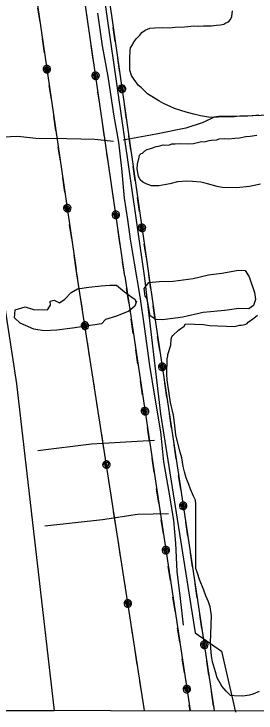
# Model space of a CAD drawing. Extents: x 3250478 to 3288318, y 788638 to 816472.
# Drawn here: x 3267506 to 3268081, y 794014 to 795675 of the extents above; entities that cross this region are included whole.
import ezdxf

# ---------------------------------------------------------------- set-up
doc = ezdxf.new("R2010")
doc.units = 0
for name, color, linetype in [('V-DTCH-CNTR', 7, 'Continuous'), ('V-GRID-FRAM', 7, 'Continuous'), ('V-SITE-OTLN', 7, 'Continuous'), ('V-SITE-VEGE', 7, 'Continuous'), ('V-TOPO-SHOR', 7, 'Continuous'), ('V-UTIL-LINE', 7, 'Continuous')]:
    doc.layers.add(name, color=color, linetype=linetype)

msp = doc.modelspace()

# ---------------------------------------------------------------- linework, layer by layer
at = {"layer": 'V-DTCH-CNTR'}
msp.add_lwpolyline([(3267704.3, 795676.5), (3267715.4, 795599.2), (3267728.6, 795526.4), (3267743.2, 795432.2), (3267754.1, 795369.9), (3267760.9, 795307.8), (3267767.8, 795237), (3267775.6, 795186.6), (3267782.2, 795140.1), (3267791, 795082.6), (3267804.5, 795003.2), (3267815.4, 794932.2), (3267827.9, 794839.1), (3267839.7, 794766.5), (3267853.7, 794681.7), (3267860.9, 794610.2), (3267874.8, 794529.4), (3267884.3, 794470.9), (3267889.1, 794417.4), (3267892.5, 794350), (3267900.3, 794285.7), (3267907.7, 794222.7)], dxfattribs=at)
at = {"layer": 'V-GRID-FRAM'}
msp.add_lwpolyline([(3254649.6, 812209.1), (3286070.1, 812200), (3286072.7, 794013.5), (3254636.4, 794022.7), (3254649.6, 812209.1)], dxfattribs=at)
at = {"layer": 'V-SITE-OTLN'}
for p, q in [((3267295.1, 796213.4), (3267511.7, 794795.9)), ((3267511.7, 794795.9), (3267601.2, 794018.9)), ((3267601.2, 794018.9), (3266477.6, 794019.2))]:
    msp.add_line(p, q, dxfattribs=at)
at = {"layer": 'V-SITE-VEGE'}
for p, q in [((3268075.1, 794951.7), (3268084.1, 794959)), ((3267909.8, 794932.8), (3267913.3, 794938.2)), ((3267913.3, 794938.2), (3267956, 794936.8)), ((3267956, 794936.8), (3267970.2, 794934.2)), ((3268046, 794935), (3268050.4, 794936)), ((3268050.4, 794936), (3268056, 794938)), ((3268056, 794938), (3268059.3, 794939)), ((3268059.3, 794939), (3268061.6, 794942.2)), ((3268061.6, 794942.2), (3268075.1, 794951.7)), ((3267882.7, 794910.6), (3267896.3, 794923.4)), ((3267896.3, 794923.4), (3267909.8, 794932.8)), ((3267970.2, 794934.2), (3268030.5, 794932.2)), ((3268030.5, 794932.2), (3268041.6, 794935.2)), ((3268041.6, 794935.2), (3268046, 794935)), ((3267879.2, 794901.9), (3267880.4, 794907.4)), ((3267880.4, 794907.4), (3267882.7, 794910.6)), ((3267871.4, 794866), (3267878.7, 794887.7)), ((3267878.7, 794887.7), (3267879.2, 794901.9)), ((3267868.8, 794817.8), (3267870, 794855)), ((3267870, 794855), (3267871.3, 794862.7)), ((3267871.3, 794862.7), (3267871.4, 794866)), ((3267869.5, 794805.7), (3267868.8, 794817.8)), ((3267871.3, 794794.6), (3267869.5, 794805.7)), ((3267877.7, 794751.6), (3267871.3, 794794.6)), ((3267884.4, 794721.8), (3267877.7, 794751.6)), ((3267887.1, 794703), (3267884.4, 794721.8)), ((3267890.5, 794674.4), (3267887.1, 794703)), ((3267894.4, 794657.8), (3267890.5, 794674.4)), ((3267900.2, 794633.4), (3267894.4, 794657.8)), ((3267904.2, 794620.1), (3267900.2, 794633.4)), ((3267907.9, 794599.2), (3267904.2, 794620.1)), ((3267910.8, 794587), (3267907.9, 794599.2)), ((3267914.7, 794572.6), (3267910.8, 794587)), ((3267920.8, 794557), (3267914.7, 794572.6)), ((3267924.8, 794545.9), (3267920.8, 794557)), ((3267932, 794529.2), (3267924.8, 794545.9)), ((3267937.2, 794519.2), (3267932, 794529.2)), ((3267938, 794510.4), (3267937.2, 794519.2)), ((3267937.4, 794356.7), (3267938, 794510.4)), ((3267941.5, 794345.6), (3267937.4, 794356.7)), ((3267946.5, 794331.2), (3267941.5, 794345.6)), ((3267956.7, 794305.6), (3267946.5, 794331.2)), ((3267961.7, 794292.3), (3267956.7, 794305.6)), ((3267967.8, 794277.8), (3267961.7, 794292.3)), ((3267971.8, 794265.6), (3267967.8, 794277.8)), ((3267974.5, 794244.7), (3267971.8, 794265.6)), ((3267972.4, 794180), (3267974.5, 794244.7)), ((3267973.1, 794167.9), (3267972.4, 794180)), ((3267974.7, 794149.2), (3267973.1, 794167.9)), ((3267977.5, 794134.8), (3267974.7, 794149.2)), ((3267984.5, 794111.5), (3267977.5, 794134.8)), ((3267988.4, 794097.2), (3267984.5, 794111.5)), ((3267999.8, 794077), (3267988.4, 794097.2)), ((3268009.4, 794065.7), (3267999.8, 794077)), ((3268020, 794055.5), (3268009.4, 794065.7)), ((3268028.7, 794054.1), (3268020, 794055.5)), ((3268065, 794056.3), (3268049.6, 794053.5)), ((3268072.8, 794058.2), (3268065, 794056.3)), ((3268088.3, 794064.3), (3268072.8, 794058.2)), ((3268049.6, 794053.5), (3268028.7, 794054.1))]:
    msp.add_line(p, q, dxfattribs=at)
for points in [[(3268087.2, 795434.2), (3268072.9, 795432.5), (3268060.8, 795431.8), (3268042.2, 795432.4), (3268028.9, 795430.6), (3268008.1, 795430.2), (3268001.5, 795430.4), (3267980.6, 795428.9), (3267967.4, 795429.3), (3267948.9, 795433.2), (3267935.8, 795435.8), (3267915.1, 795441.9), (3267902.1, 795445.7), (3267886.9, 795450.5), (3267878.2, 795454.1), (3267860.9, 795462.3), (3267850.1, 795468.2), (3267823.2, 795485.5), (3267808.3, 795500.2), (3267801.9, 795504.8), (3267791.4, 795519.5), (3267785.1, 795528.4), (3267781.1, 795541.7), (3267781.4, 795550.5), (3267780.9, 795568.1), (3267781.5, 795588.9), (3267782.8, 795594.4), (3267787.4, 795601.9), (3267789.8, 795607.3), (3267796.7, 795617), (3267804.6, 795624.4), (3267809.2, 795630.8), (3267817.1, 795636.1), (3267828.2, 795641.2), (3267839.2, 795642), (3267859, 795642.4), (3267874.3, 795641.9), (3267888.7, 795643.7), (3267910.6, 795644.1), (3267933.8, 795646.6), (3267944.7, 795646.3), (3267955.7, 795647), (3267974.4, 795646.4), (3267986.5, 795648.2), (3267996.4, 795649), (3268004.2, 795650.9), (3268008.7, 795654.1), (3268015.3, 795656.1), (3268019.9, 795661.4), (3268023.4, 795669), (3268024.9, 795682.1)], [(3268090.8, 795270.6), (3268065.3, 795264.8), (3268034.5, 795261.4), (3268000.5, 795262.5), (3267988.5, 795265.1), (3267965.7, 795271.3), (3267949.3, 795275.1), (3267929.6, 795276.8), (3267915.4, 795277.3), (3267894.4, 795275.8), (3267875.6, 795270.9), (3267850.2, 795266.2), (3267832.7, 795266.8), (3267819.7, 795271.6), (3267812.1, 795275.1), (3267805.7, 795280.8), (3267801.6, 795289.7), (3267798.8, 795306.3), (3267799.2, 795318.3), (3267803, 795334.7), (3267804.3, 795339), (3267807.7, 795343.3), (3267811, 795344.3), (3267816.7, 795349.6), (3267822.3, 795352.7), (3267827.8, 795354.7), (3267834.5, 795356.7), (3267843.4, 795359.7), (3267848.9, 795360.6), (3267859.9, 795363.6), (3267864.3, 795363.4), (3267875.3, 795364.2), (3267880.9, 795366.2), (3267888.6, 795366), (3267898.5, 795366.7), (3267920.4, 795366), (3267932.5, 795366.7), (3267951.3, 795371.6), (3267957.9, 795371.4), (3267969, 795374.4), (3267974.5, 795375.3), (3267987.7, 795376), (3267993.2, 795378), (3268006.4, 795378.6), (3268015.2, 795378.4), (3268030.6, 795380.1), (3268041.6, 795380.8), (3268056, 795383.6), (3268067, 795384.4), (3268082.4, 795387.2)]]:
    msp.add_lwpolyline(points, dxfattribs=at)
at = {"layer": 'V-TOPO-SHOR'}
for points in [[(3267353.6, 797279), (3267421, 797042.8), (3267527.1, 797071.7), (3267584.8, 796681.3), (3267628.1, 796353.5), (3267815.7, 795047.3), (3267854.1, 794724.4), (3267935.9, 794203.8), (3267998.5, 794160.4), (3268032.2, 794015.8)], [(3268489.4, 795491.7), (3268405.8, 795483.7), (3268338.5, 795475.9), (3268285.6, 795467.5), (3268254.3, 795460.5), (3268232, 795453.9), (3268203.7, 795443.2), (3268175, 795436.9), (3268135.7, 795434.9), (3268071.1, 795433), (3268021.7, 795431.2), (3267992, 795431.3), (3267980.9, 795429.5), (3267955.2, 795417.3), (3267913.6, 795403.6), (3267843.7, 795389.1), (3267765.3, 795375.3)], [(3267742.5, 795372.2), (3267697.8, 795376.7), (3267631.5, 795378.5), (3267557.6, 795378.8), (3267515.4, 795384), (3267480.6, 795382.1), (3267420.7, 795371), (3267363.2, 795363.5)], [(3267858.6, 794948.2), (3267842.5, 794948.4), (3267828.9, 794957.9), (3267823.9, 794988.6), (3267821.3, 794999.3), (3267817.6, 795004.1), (3267815.2, 795022.6), (3267825.8, 795036.7), (3267850.4, 795039.4), (3267884, 795040), (3267931.5, 795046.3), (3267968.1, 795054.7), (3267999.3, 795059.2), (3268038.6, 795065.9), (3268055, 795065.1), (3268064, 795050.5), (3268076.9, 795013.2), (3268079.3, 794996.4), (3268074.2, 794982.1), (3268063.7, 794974), (3268039.6, 794975.1), (3268006.6, 794970.3), (3267955.2, 794965.5), (3267906.8, 794954.3), (3267876.8, 794950.1), (3267858.6, 794948.2)], [(3267645.1, 794928.2), (3267607.4, 794923.3), (3267577.5, 794922.1), (3267553, 794925.5), (3267520.5, 794939.9), (3267507.2, 794952.5), (3267508.5, 794971.7), (3267532.6, 794978.7), (3267552.7, 794972.7), (3267585.7, 794971.7), (3267593.1, 794982.8), (3267592.2, 794992.3), (3267601.1, 794994.7), (3267614.1, 794988.5), (3267626.8, 794997.2), (3267642.1, 795012.8), (3267656.9, 795021.6), (3267683.7, 795025.9), (3267713.2, 795028.7), (3267733.8, 795030.3), (3267749.3, 795030.3), (3267768.6, 795014.5), (3267785.6, 795001.7), (3267793.7, 794996.1), (3267795.6, 794990.7), (3267797, 794992.6), (3267793.1, 794980.4), (3267778.3, 794968.3), (3267749.1, 794956.6), (3267723.5, 794948.6), (3267713.5, 794938.6), (3267645.1, 794928.2)], [(3267839.5, 794661.5), (3267690.2, 794652.7), (3267562.3, 794636.3)], [(3267872.9, 794487.3), (3267799, 794485), (3267716.4, 794473), (3267579.6, 794457.8)]]:
    msp.add_lwpolyline(points, dxfattribs=at)
at = {"layer": 'V-UTIL-LINE'}
for points in [[(3266399.2, 807115.6), (3265550.8, 806827.7), (3265765, 805678.4), (3265990.5, 804483.8), (3266220.6, 803279), (3266414.2, 802204.5), (3266640.9, 801004.2), (3266867.9, 799802.2), (3267085.9, 798580), (3267315.2, 797392.2), (3267477.7, 796271.2), (3267653.9, 795067.7)], [(3267768.9, 795052), (3267595.7, 796245.4), (3267428.9, 797433.4), (3267186.1, 798668.3), (3266836.5, 800535.4), (3266601.4, 801827.2), (3266502.4, 802344.1), (3267033.5, 802517.9), (3268674.4, 803054.4), (3270333.6, 803588.9), (3271983.5, 804154), (3273734.5, 804723.4), (3276865.7, 805744)], [(3267256.2, 798601.6), (3267480.5, 797446.7), (3267606.3, 796587.9), (3267843.6, 794931.1), (3267981.4, 794019.2)], [(3267567.8, 795655.4), (3267562.9, 795689.1)], [(3267683.6, 795639.8), (3267678.7, 795673.5)], [(3267746.5, 795609.2), (3267741.7, 795642.9)], [(3267578.5, 795582.2), (3267573.6, 795615.9)], [(3267694.2, 795566.6), (3267689.3, 795600.2)], [(3267757, 795536), (3267752.2, 795569.6)], [(3267584.2, 795543.6), (3267582.1, 795541.7), (3267584.4, 795541.2), (3267586.3, 795543.1), (3267585.6, 795546), (3267582.2, 795545.6), (3267579.3, 795541.9), (3267581.6, 795538.3), (3267586.5, 795537.7), (3267589.4, 795541.3), (3267589.7, 795545.7), (3267586.1, 795549), (3267580.6, 795548.5), (3267575.3, 795542.3), (3267576.5, 795539), (3267578.8, 795536.4), (3267582, 795534.9), (3267585.5, 795534.7), (3267588.8, 795535.9), (3267591.4, 795538.3), (3267592.9, 795541.4), (3267593.1, 795544.9), (3267591.9, 795548.3), (3267589.6, 795550.9), (3267586.4, 795552.4), (3267582.9, 795552.5), (3267579.6, 795551.4), (3267577, 795549), (3267575.5, 795545.8), (3267575.3, 795542.3)], [(3267699.8, 795528), (3267697.7, 795526), (3267700, 795525.5), (3267702, 795527.5), (3267701.2, 795530.3), (3267697.8, 795530), (3267694.9, 795526.3), (3267697.3, 795522.7), (3267702.1, 795522.1), (3267705, 795525.6), (3267705.3, 795530.1), (3267701.8, 795533.3), (3267696.3, 795532.8), (3267690.9, 795526.7), (3267692.1, 795523.4), (3267694.4, 795520.8), (3267697.6, 795519.3), (3267701.1, 795519.1), (3267704.4, 795520.3), (3267707, 795522.6), (3267708.5, 795525.8), (3267708.7, 795529.3), (3267707.6, 795532.6), (3267705.2, 795535.2), (3267702, 795536.7), (3267698.5, 795536.9), (3267695.2, 795535.7), (3267692.6, 795533.4), (3267691.1, 795530.2), (3267690.9, 795526.7)], [(3267594.8, 795471.4), (3267589.8, 795505.1)], [(3267762.5, 795497.4), (3267760.4, 795495.4), (3267762.7, 795494.9), (3267764.6, 795496.8), (3267763.9, 795499.7), (3267760.5, 795499.3), (3267757.6, 795495.7), (3267759.9, 795492.1), (3267764.7, 795491.5), (3267767.7, 795495), (3267768, 795499.4), (3267764.4, 795502.7), (3267759, 795502.2), (3267753.6, 795496.1), (3267754.8, 795492.8), (3267757.1, 795490.2), (3267760.3, 795488.6), (3267763.8, 795488.4), (3267767.1, 795489.6), (3267769.7, 795492), (3267771.2, 795495.1), (3267771.4, 795498.6), (3267770.2, 795501.9), (3267767.9, 795504.6), (3267764.7, 795506.1), (3267761.2, 795506.3), (3267757.9, 795505.1), (3267755.3, 795502.8), (3267753.8, 795499.6), (3267753.6, 795496.1)], [(3267710.3, 795455.7), (3267705.4, 795489.4)], [(3267772.9, 795425.1), (3267768, 795458.7)], [(3267605.5, 795398.2), (3267600.6, 795431.8)], [(3267720.9, 795382.5), (3267716.1, 795416.2)], [(3267783.3, 795351.8), (3267778.5, 795385.5)], [(3267616.2, 795325), (3267611.3, 795358.6)], [(3267731.6, 795309.3), (3267726.7, 795342.9)], [(3267793.8, 795278.6), (3267789, 795312.2)], [(3267626.9, 795251.8), (3267622, 795285.4)], [(3267742.2, 795236.1), (3267737.3, 795269.7)], [(3267804.3, 795205.3), (3267799.5, 795239)], [(3267632.6, 795213.2), (3267630.5, 795211.2), (3267632.8, 795210.7), (3267634.7, 795212.6), (3267634, 795215.5), (3267630.6, 795215.1), (3267627.7, 795211.5), (3267630, 795207.9), (3267634.8, 795207.3), (3267637.8, 795210.8), (3267638.1, 795215.3), (3267634.5, 795218.5), (3267629, 795218), (3267623.7, 795211.9), (3267624.9, 795208.6), (3267627.2, 795205.9), (3267630.4, 795204.4), (3267633.9, 795204.3), (3267637.2, 795205.4), (3267639.8, 795207.8), (3267641.3, 795211), (3267641.5, 795214.5), (3267640.3, 795217.8), (3267638, 795220.4), (3267634.8, 795221.9), (3267631.3, 795222.1), (3267628, 795220.9), (3267625.4, 795218.5), (3267623.9, 795215.4), (3267623.7, 795211.9)], [(3267747.8, 795197.5), (3267745.7, 795195.5), (3267748, 795195), (3267749.9, 795196.9), (3267749.2, 795199.8), (3267745.8, 795199.4), (3267742.9, 795195.8), (3267745.2, 795192.2), (3267750.1, 795191.6), (3267753, 795195.1), (3267753.3, 795199.5), (3267749.7, 795202.8), (3267744.3, 795202.3), (3267738.9, 795196.2), (3267740.1, 795192.9), (3267742.4, 795190.2), (3267745.6, 795188.7), (3267749.1, 795188.6), (3267752.4, 795189.7), (3267755, 795192.1), (3267756.5, 795195.2), (3267756.7, 795198.8), (3267755.5, 795202.1), (3267753.2, 795204.7), (3267750, 795206.2), (3267746.5, 795206.4), (3267743.2, 795205.2), (3267740.6, 795202.8), (3267739.1, 795199.7), (3267738.9, 795196.2)], [(3267643.2, 795140.9), (3267638.2, 795174.6)], [(3267809.9, 795166.7), (3267807.7, 795164.8), (3267810, 795164.3), (3267812, 795166.2), (3267811.3, 795169), (3267807.9, 795168.7), (3267805, 795165), (3267807.3, 795161.4), (3267812.1, 795160.8), (3267815, 795164.4), (3267815.4, 795168.8), (3267811.8, 795172.1), (3267806.3, 795171.6), (3267800.9, 795165.5), (3267802.1, 795162.1), (3267804.5, 795159.5), (3267807.6, 795158), (3267811.1, 795157.8), (3267814.4, 795159), (3267817.1, 795161.3), (3267818.6, 795164.5), (3267818.8, 795168), (3267817.6, 795171.3), (3267815.3, 795173.9), (3267812.1, 795175.5), (3267808.6, 795175.6), (3267805.3, 795174.5), (3267802.7, 795172.1), (3267801.1, 795169), (3267800.9, 795165.5)], [(3267758.3, 795125.2), (3267753.4, 795158.9)], [(3267820.2, 795094.5), (3267815.4, 795128.1)], [(3267653.9, 795067.7), (3267649, 795101.4)], [(3267768.9, 795052), (3267764, 795085.6)], [(3267657.3, 795045.8), (3267653.9, 795067.7)], [(3267815.6, 794019.2), (3267653.9, 795067.7)], [(3267830.7, 795021.2), (3267825.9, 795054.9)], [(3267768.9, 795052), (3267857.8, 794459), (3267924, 794019.2)], [(3267778.4, 794989.1), (3267773.3, 795022.7)], [(3267668.5, 794972.7), (3267663.4, 795006.3)], [(3267841.2, 794948), (3267836.4, 794981.6)], [(3267674.5, 794934.1), (3267672.4, 794932.1), (3267674.7, 794931.7), (3267676.6, 794933.6), (3267675.9, 794936.4), (3267672.5, 794936.1), (3267669.6, 794932.4), (3267672, 794928.8), (3267676.8, 794928.2), (3267679.7, 794931.8), (3267680, 794936.2), (3267676.4, 794939.5), (3267670.9, 794938.9), (3267665.6, 794932.7), (3267666.8, 794929.4), (3267669.2, 794926.8), (3267672.4, 794925.4), (3267675.9, 794925.2), (3267679.2, 794926.4), (3267681.8, 794928.8), (3267683.2, 794932), (3267683.4, 794935.5), (3267682.2, 794938.8), (3267679.8, 794941.4), (3267676.6, 794942.9), (3267673.1, 794943), (3267669.8, 794941.8), (3267667.2, 794939.4), (3267665.7, 794936.2), (3267665.6, 794932.7)], [(3267789.3, 794915.9), (3267784.3, 794949.5)], [(3267852.1, 794874.8), (3267847, 794908.4)], [(3267685.6, 794862), (3267680.4, 794895.6)], [(3267800.3, 794842.7), (3267795.2, 794876.4)], [(3267857.9, 794836.2), (3267855.8, 794834.2), (3267858.1, 794833.8), (3267860.1, 794835.7), (3267859.3, 794838.5), (3267855.9, 794838.2), (3267853.1, 794834.5), (3267855.4, 794830.9), (3267860.2, 794830.3), (3267863.1, 794833.9), (3267863.4, 794838.3), (3267859.8, 794841.6), (3267854.4, 794841.1), (3267849, 794834.9), (3267850.2, 794831.6), (3267852.6, 794829), (3267855.8, 794827.5), (3267859.3, 794827.3), (3267862.6, 794828.5), (3267865.2, 794830.9), (3267866.7, 794834.1), (3267866.8, 794837.6), (3267865.7, 794840.9), (3267863.3, 794843.5), (3267860.1, 794845), (3267856.6, 794845.1), (3267853.3, 794843.9), (3267850.7, 794841.6), (3267849.2, 794838.4), (3267849, 794834.9)], [(3267696.9, 794788.8), (3267691.7, 794822.4)], [(3267811.2, 794769.6), (3267806.2, 794803.2)], [(3267868.9, 794764), (3267863.8, 794797.6)], [(3267708.2, 794715.7), (3267703, 794749.3)], [(3267817, 794731), (3267814.9, 794729), (3267817.2, 794728.5), (3267819.2, 794730.5), (3267818.4, 794733.3), (3267815, 794733), (3267812.1, 794729.3), (3267814.5, 794725.7), (3267819.3, 794725.1), (3267822.2, 794728.6), (3267822.5, 794733.1), (3267818.9, 794736.3), (3267813.5, 794735.8), (3267808.1, 794729.7), (3267809.3, 794726.4), (3267811.7, 794723.8), (3267814.9, 794722.3), (3267818.4, 794722.1), (3267821.7, 794723.3), (3267824.3, 794725.6), (3267825.8, 794728.8), (3267825.9, 794732.3), (3267824.7, 794735.6), (3267822.4, 794738.2), (3267819.2, 794739.7), (3267815.7, 794739.9), (3267812.4, 794738.7), (3267809.8, 794736.3), (3267808.3, 794733.2), (3267808.1, 794729.7)], [(3267879.9, 794690.9), (3267874.8, 794724.5)], [(3267827.8, 794658.8), (3267822.8, 794692.4)], [(3267719.5, 794642.6), (3267714.3, 794676.2)], [(3267891, 794617.7), (3267885.9, 794651.3)], [(3267725.4, 794604), (3267723.3, 794602), (3267725.6, 794601.6), (3267727.6, 794603.5), (3267726.8, 794606.3), (3267723.4, 794606), (3267720.5, 794602.3), (3267722.9, 794598.7), (3267727.7, 794598.1), (3267730.6, 794601.7), (3267730.9, 794606.2), (3267727.3, 794609.4), (3267721.8, 794608.8), (3267716.5, 794602.6), (3267717.7, 794599.3), (3267720.1, 794596.8), (3267723.3, 794595.3), (3267726.8, 794595.1), (3267730.1, 794596.3), (3267732.7, 794598.7), (3267734.2, 794601.9), (3267734.3, 794605.4), (3267733.1, 794608.7), (3267730.7, 794611.3), (3267727.6, 794612.8), (3267724, 794612.9), (3267720.7, 794611.7), (3267718.2, 794609.3), (3267716.7, 794606.2), (3267716.5, 794602.6)], [(3267838.8, 794585.6), (3267833.8, 794619.2)], [(3267902, 794544.5), (3267896.9, 794578.1)], [(3267736.5, 794531.9), (3267731.4, 794565.5)], [(3267849.8, 794512.4), (3267844.7, 794546.1)], [(3267907.8, 794506), (3267905.8, 794504), (3267908, 794503.5), (3267910, 794505.5), (3267909.2, 794508.3), (3267905.8, 794507.9), (3267903, 794504.2), (3267905.3, 794500.7), (3267910.1, 794500.1), (3267913, 794503.6), (3267913.3, 794508.1), (3267909.8, 794511.3), (3267904.3, 794510.8), (3267898.9, 794504.6), (3267900.1, 794501.3), (3267902.5, 794498.7), (3267905.7, 794497.2), (3267909.2, 794497.1), (3267912.5, 794498.3), (3267915.1, 794500.6), (3267916.6, 794503.8), (3267916.7, 794507.3), (3267915.6, 794510.6), (3267913.2, 794513.2), (3267910, 794514.7), (3267906.5, 794514.9), (3267903.2, 794513.7), (3267900.6, 794511.3), (3267899.1, 794508.1), (3267898.9, 794504.6)], [(3267747.8, 794458.7), (3267742.6, 794492.3)], [(3267860.8, 794439.2), (3267857.8, 794459), (3267855.7, 794472.9)], [(3267918.8, 794433.8), (3267913.7, 794467.4)], [(3267759.1, 794385.6), (3267753.9, 794419.2)], [(3267866.6, 794400.7), (3267864.5, 794398.7), (3267866.7, 794398.2), (3267868.7, 794400.2), (3267867.9, 794403), (3267864.6, 794402.7), (3267861.7, 794399), (3267864, 794395.4), (3267868.8, 794394.8), (3267871.7, 794398.3), (3267872.1, 794402.8), (3267868.5, 794406), (3267863, 794405.5), (3267857.7, 794399.3), (3267858.8, 794396), (3267861.2, 794393.4), (3267864.4, 794392), (3267867.9, 794391.8), (3267871.2, 794393), (3267873.8, 794395.3), (3267875.3, 794398.5), (3267875.5, 794402), (3267874.3, 794405.3), (3267871.9, 794407.9), (3267868.7, 794409.4), (3267865.2, 794409.6), (3267861.9, 794408.4), (3267859.3, 794406), (3267857.8, 794402.9), (3267857.7, 794399.3)], [(3267929.8, 794360.6), (3267924.7, 794394.2)], [(3267877.4, 794328.5), (3267872.4, 794362.1)], [(3267770.4, 794312.5), (3267765.2, 794346.1)], [(3267940.9, 794287.4), (3267935.8, 794321.1)], [(3267888.5, 794255.3), (3267883.4, 794288.9)], [(3267776.3, 794273.9), (3267774.2, 794271.9), (3267776.5, 794271.5), (3267778.5, 794273.4), (3267777.7, 794276.2), (3267774.3, 794275.9), (3267771.5, 794272.2), (3267773.8, 794268.6), (3267778.6, 794268), (3267781.5, 794271.6), (3267781.8, 794276.1), (3267778.2, 794279.3), (3267772.7, 794278.7), (3267767.4, 794272.5), (3267768.6, 794269.2), (3267771, 794266.7), (3267774.2, 794265.2), (3267777.7, 794265), (3267781, 794266.2), (3267783.6, 794268.6), (3267785.1, 794271.8), (3267785.2, 794275.3), (3267784, 794278.6), (3267781.7, 794281.2), (3267778.5, 794282.7), (3267775, 794282.8), (3267771.7, 794281.6), (3267769.1, 794279.2), (3267767.6, 794276.1), (3267767.4, 794272.5)], [(3267951.9, 794214.3), (3267946.8, 794247.9)], [(3267787.5, 794201.8), (3267782.3, 794235.4)], [(3267899.5, 794182.1), (3267894.4, 794215.8)], [(3267957.8, 794175.7), (3267955.7, 794173.7), (3267957.9, 794173.3), (3267959.9, 794175.2), (3267959.1, 794178), (3267955.8, 794177.7), (3267952.9, 794174), (3267955.2, 794170.4), (3267960, 794169.8), (3267962.9, 794173.4), (3267963.2, 794177.8), (3267959.7, 794181.1), (3267954.2, 794180.6), (3267948.9, 794174.4), (3267950, 794171.1), (3267952.4, 794168.5), (3267955.6, 794167), (3267959.1, 794166.8), (3267962.4, 794168), (3267965, 794170.4), (3267966.5, 794173.6), (3267966.6, 794177.1), (3267965.5, 794180.4), (3267963.1, 794183), (3267959.9, 794184.5), (3267956.4, 794184.6), (3267953.1, 794183.4), (3267950.5, 794181.1), (3267949, 794177.9), (3267948.9, 794174.4)], [(3267798.7, 794128.6), (3267793.6, 794162.2)], [(3267910.5, 794109), (3267905.4, 794142.6)], [(3267968.7, 794103.5), (3267963.6, 794137.1)], [(3267810, 794055.5), (3267804.8, 794089.1)], [(3267916.3, 794070.4), (3267914.2, 794068.4), (3267916.5, 794068), (3267918.4, 794069.9), (3267917.7, 794072.7), (3267914.3, 794072.4), (3267911.4, 794068.7), (3267913.8, 794065.1), (3267918.6, 794064.5), (3267921.5, 794068.1), (3267921.8, 794072.5), (3267918.2, 794075.8), (3267912.7, 794075.3), (3267907.4, 794069.1), (3267908.6, 794065.8), (3267911, 794063.2), (3267914.1, 794061.7), (3267917.6, 794061.5), (3267920.9, 794062.7), (3267923.5, 794065.1), (3267925, 794068.2), (3267925.2, 794071.8), (3267924, 794075.1), (3267921.6, 794077.7), (3267918.5, 794079.1), (3267915, 794079.3), (3267911.7, 794078.1), (3267909.1, 794075.8), (3267907.6, 794072.6), (3267907.4, 794069.1)], [(3267979.7, 794030.4), (3267974.6, 794064)], [(3267924, 794019.2), (3267922.1, 794031.8)]]:
    msp.add_lwpolyline(points, dxfattribs=at)

doc.saveas('drawing.dxf')
